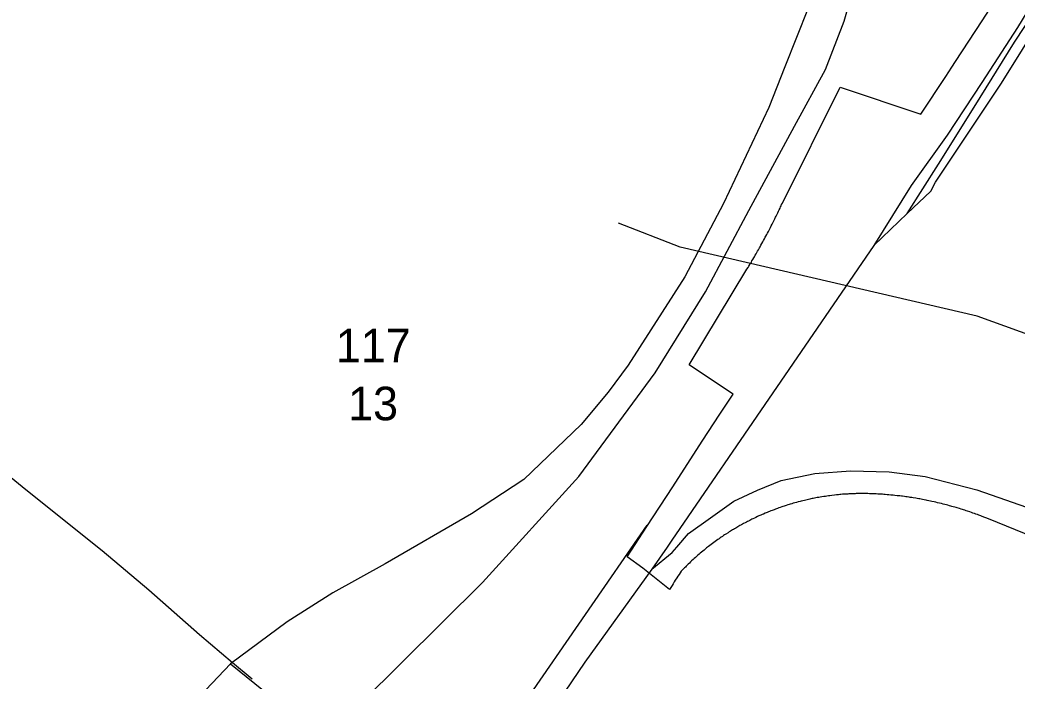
# Model space of a CAD drawing. Extents: x 2206922 to 2357709, y 510027 to 673830.
# Drawn here: x 2292649 to 2295085, y 584347 to 585963 of the extents above; entities that cross this region are included whole.
import ezdxf

# ---------------------------------------------------------------- set-up
doc = ezdxf.new("R2010")
doc.units = 0
for name, color, linetype in [('Exist Boundary Political City Limit New', 7, 'Continuous'), ('Exist Boundary Political Urban Extension UEB', 7, 'Continuous'), ('Exist Hydrographic Creek Single Shore', 7, 'Continuous'), ('Exist Railroad Mainline', 7, 'Continuous'), ('Exist Railroad Siding', 7, 'Continuous'), ('Exist Road Non-System Type 51', 7, 'Continuous'), ('Exist Road Primary NC Attributed', 7, 'Continuous'), ('Exist Road Primary US Divided Attributed', 7, 'Continuous'), ('Exist Road Primary US Label', 7, 'Continuous'), ('Map Preparation Boundary City Limit Buffer Line', 7, 'Continuous')]:
    doc.layers.add(name, color=color, linetype=linetype)

msp = doc.modelspace()

# ---------------------------------------------------------------- linework, layer by layer
at = {"layer": 'Exist Boundary Political City Limit New'}
for points in [[(2294910.8, 585825.4), (2294925.8, 585848.2), (2294934.8, 585861.8), (2295000, 585961.2), (2295061.2, 586056.6)], [(2294344, 584685.9), (2294341, 584683.7), (2294338, 584681.3), (2294334.8, 584678.9), (2294331.2, 584676.2), (2294326.8, 584672.7), (2294323.8, 584670.2), (2294320.5, 584667.7), (2294317.2, 584664.9), (2294314.2, 584662.5), (2294311.2, 584660), (2294308.2, 584657.4), (2294305.2, 584654.8), (2294302.8, 584652.6), (2294299.2, 584649.5), (2294296.2, 584646.8), (2294293.5, 584644.1), (2294290, 584640.9), (2294287.5, 584638.7), (2294284.8, 584635.9), (2294281.8, 584633.1), (2294279, 584630.3), (2294276.8, 584628.2), (2294274.8, 584626.1), (2294272.5, 584623.9), (2294270.5, 584621.8), (2294267.8, 584619), (2294264.8, 584615.8), (2294262, 584611.9), (2294259.5, 584607.9), (2294256.5, 584603.4), (2294254, 584599.6), (2294250.2, 584593.8), (2294247.8, 584589.7), (2294245, 584585.3), (2294242.2, 584581.2), (2294240.8, 584578.8), (2294239, 584576.2), (2294237.5, 584573.8), (2294235.8, 584571.2), (2294170.8, 584623.5), (2294132.5, 584650.8), (2294180.8, 584725.2), (2294243.8, 584822.4), (2294316, 584933.9), (2294358.8, 585000), (2294391.2, 585048.7), (2294334, 585087), (2294284.2, 585120.2), (2294425.2, 585353.9), (2294428, 585358.2), (2294430, 585361.5), (2294432.5, 585365.6), (2294434.2, 585368.8), (2294436, 585371.6), (2294437.5, 585374.2), (2294439.8, 585378.1), (2294442, 585382), (2294443.5, 585384.6), (2294445.5, 585388.1), (2294447.8, 585392), (2294451.2, 585397.9), (2294453.2, 585401.4), (2294453.8, 585402.4), (2294454.2, 585403.4), (2294455.8, 585406.3), (2294457.2, 585409), (2294459.2, 585412.5), (2294461.5, 585416.6), (2294464, 585421.2), (2294465.8, 585424.4), (2294468, 585428.2), (2294470, 585432.2), (2294471.5, 585435.2), (2294473.5, 585438.7), (2294475.2, 585442.3), (2294477.5, 585446.2), (2294480.2, 585451.5), (2294482.5, 585455.9), (2294484.8, 585460.4), (2294486.5, 585464.2), (2294489.2, 585469.3), (2294490.8, 585472.5), (2294493, 585476.8), (2294495.2, 585481.1), (2294496.5, 585483.9), (2294497, 585484.8), (2294497.2, 585485.6), (2294498.8, 585488.8), (2294500.5, 585492.2), (2294502.2, 585496), (2294504.2, 585499.6), (2294506, 585503.1), (2294507.5, 585506.3), (2294508.8, 585509.1), (2294510, 585512), (2294511.8, 585515.6), (2294653, 585798.9), (2294850.5, 585732.9), (2294910.8, 585825.4)], [(2294678.8, 584805.1), (2294674.5, 584804.8), (2294671.5, 584804.6), (2294668.5, 584804.4), (2294665.5, 584804.2), (2294661.5, 584804), (2294658.5, 584803.8), (2294654.8, 584803.4), (2294651.8, 584803.1), (2294648.8, 584802.9), (2294644.2, 584802.4), (2294638.8, 584801.8), (2294632.8, 584801.1), (2294628, 584800.5), (2294624.5, 584800.1), (2294620.8, 584799.5), (2294617, 584798.9), (2294613, 584798.3), (2294608.2, 584797.6), (2294604, 584796.9), (2294601.2, 584796.3), (2294597.2, 584795.7), (2294593.2, 584794.9), (2294590.2, 584794.4), (2294587.2, 584793.8), (2294584.5, 584793.2), (2294581.5, 584792.5), (2294578.5, 584791.9), (2294575.8, 584791.2), (2294572.5, 584790.6), (2294568.8, 584789.7), (2294566, 584789), (2294562, 584788.1), (2294558, 584787.1), (2294555.2, 584786.4), (2294550.5, 584785.1), (2294546.5, 584784.1), (2294542.5, 584783), (2294538.5, 584781.9), (2294535, 584780.8), (2294531, 584779.7), (2294528.2, 584778.8), (2294525.2, 584777.9), (2294521, 584776.6), (2294516, 584774.9), (2294513, 584773.9), (2294510.2, 584772.9), (2294506.5, 584771.8), (2294503, 584770.5), (2294499.5, 584769.2), (2294495, 584767.6), (2294491.5, 584766.2), (2294486.8, 584764.4), (2294484, 584763.3), (2294480.2, 584761.8), (2294477.5, 584760.8), (2294474.8, 584759.6), (2294469.5, 584757.5), (2294465.5, 584755.7), (2294462.8, 584754.5), (2294458.8, 584752.7), (2294454.5, 584750.9), (2294451, 584749.2), (2294447.2, 584747.4), (2294443.8, 584745.8), (2294440, 584744), (2294437.2, 584742.7), (2294434.8, 584741.4), (2294432, 584740), (2294429.2, 584738.6), (2294426.5, 584737.2), (2294424, 584735.9), (2294421, 584734.4), (2294417, 584732.1), (2294414.2, 584730.7), (2294411.8, 584729.2), (2294408.2, 584727.3), (2294405.5, 584725.9), (2294403, 584724.4), (2294400.2, 584722.8), (2294397.8, 584721.3), (2294395, 584719.8), (2294392.5, 584718.2), (2294390, 584716.8), (2294387.5, 584715.1), (2294384.8, 584713.6), (2294382.2, 584712), (2294379, 584709.8), (2294374, 584706.8), (2294370.5, 584704.4), (2294368, 584702.8), (2294365.5, 584701.1), (2294362.2, 584698.9), (2294359.8, 584697.2), (2294357.2, 584695.4), (2294354, 584693.1), (2294350.8, 584690.8), (2294347.5, 584688.4), (2294344, 584685.9)], [(2294689.5, 584805.4), (2294686.5, 584805.4), (2294682.5, 584805.2), (2294678.8, 584805.1)], [(2295759.2, 584440.4), (2295015.5, 584743.6), (2295000, 584750), (2294996.5, 584751.2), (2294992.2, 584752.8), (2294988.5, 584754.1), (2294984.8, 584755.5), (2294981.5, 584756.7), (2294977.5, 584758.1), (2294973.5, 584759.5), (2294969.8, 584760.9), (2294963.8, 584762.9), (2294961, 584763.8), (2294957.5, 584764.9), (2294954.5, 584765.8), (2294951.8, 584766.7), (2294948.8, 584767.6), (2294944.2, 584769), (2294939.2, 584770.5), (2294936.5, 584771.4), (2294933.5, 584772.2), (2294929.2, 584773.4), (2294925.8, 584774.4), (2294923, 584775.2), (2294920, 584776), (2294916.2, 584777.1), (2294912.8, 584778), (2294908.5, 584779.1), (2294904.5, 584780.1), (2294900.8, 584781.1), (2294896, 584782.3), (2294891.2, 584783.4), (2294887, 584784.3), (2294883, 584785.2), (2294877, 584786.6), (2294874, 584787.2), (2294869.5, 584788.2), (2294865.5, 584789), (2294862.8, 584789.6), (2294858.5, 584790.4), (2294853.8, 584791.2), (2294851, 584791.8), (2294848, 584792.4), (2294845, 584792.9), (2294841.5, 584793.5), (2294838, 584794.1), (2294831.2, 584795.2), (2294828.2, 584795.7), (2294824, 584796.4), (2294821.2, 584796.8), (2294816.5, 584797.5), (2294813.5, 584797.9), (2294810.5, 584798.3), (2294805.5, 584799), (2294802.5, 584799.4), (2294798.5, 584799.8), (2294795.5, 584800.2), (2294792.5, 584800.5), (2294786.8, 584801.1), (2294782.5, 584801.6), (2294779.8, 584801.8), (2294776.8, 584802.1), (2294771.8, 584802.6), (2294767.8, 584802.9), (2294762.8, 584803.3), (2294759.8, 584803.6), (2294756.8, 584803.8), (2294751.8, 584804.1), (2294748.8, 584804.3), (2294744.8, 584804.5), (2294740.8, 584804.8), (2294736.8, 584804.9), (2294733.8, 584805.1), (2294730.8, 584805.2), (2294727.8, 584805.3), (2294724.8, 584805.4), (2294720.8, 584805.6), (2294716.5, 584805.7), (2294696.8, 584805.7), (2294692.5, 584805.6), (2294689.5, 584805.4)]]:
    msp.add_lwpolyline(points, dxfattribs=at)
at = {"layer": 'Exist Boundary Political Urban Extension UEB'}
msp.add_line((2294180.7, 584728.6), (2293661.2, 583975.8), dxfattribs=at)
at = {"layer": 'Exist Hydrographic Creek Single Shore'}
msp.add_lwpolyline([(2295363.9, 585103.5), (2294988, 585239), (2294261.9, 585407.8), (2294111.8, 585466.6)], dxfattribs=at)
at = {"layer": 'Exist Railroad Mainline'}
msp.add_line((2294735.3, 585411.8), (2294816.7, 585490.5), dxfattribs=at)
for points in [[(2295381.3, 586441.3), (2295296.9, 586292.7), (2295174.7, 586091.7), (2295086.2, 585944.9), (2294999.5, 585810.1), (2294914.7, 585681.5), (2294826.1, 585558.5), (2294735.3, 585411.8)], [(2294816.7, 585490.5), (2294893.5, 585611.1), (2294980.1, 585749.9), (2295078.7, 585908.9), (2295175.2, 586055.7)], [(2294735.3, 585411.8), (2294241.4, 584691.5), (2294230.1, 584675), (2294193.2, 584621.1)], [(2294193.2, 584621.1), (2294242.5, 584661.5), (2294242.8, 584661.7), (2294253.9, 584674.8), (2294282.3, 584708), (2294335.9, 584746.5), (2294393.5, 584787), (2294451.2, 584813.6), (2294509, 584838), (2294590.7, 584854.7), (2294678.6, 584861.6), (2294772.5, 584858.5), (2294860.7, 584847.3), (2294987, 584814.5), (2295143.4, 584760), (2295472.4, 584629.2), (2295808.6, 584490.5)], [(2294193.2, 584621.1), (2294029.4, 584393.7), (2293816.4, 584079.9), (2293713.1, 583931.4)]]:
    msp.add_lwpolyline(points, dxfattribs=at)
at = {"layer": 'Exist Railroad Siding'}
msp.add_lwpolyline([(2294816.7, 585490.5), (2294874.2, 585545.1), (2294885.8, 585567.1), (2295047.4, 585808.5), (2295149.9, 585973.4), (2295278, 586184.5), (2295382.4, 586345.4), (2295496.3, 586544.4), (2295582.8, 586705.2), (2295702.7, 586930.1), (2295826.3, 587161.1), (2295967.7, 587440.3), (2296124.8, 587745.6), (2296177.6, 587848.1), (2296217.3, 587892.5), (2296244.9, 587940.7), (2296282.2, 588008.9), (2296354.6, 588175.6), (2296563.6, 588695.2)], dxfattribs=at)
at = {"layer": 'Exist Road Non-System Type 51'}
msp.add_lwpolyline([(2291869.6, 585482), (2291912.2, 585431), (2291944.4, 585398.8), (2292000.4, 585350.8), (2292202.7, 585196.3), (2292402.4, 585028.5), (2292663.3, 584815.4), (2292849.7, 584666.2), (2292964.2, 584570.3), (2293087.5, 584461.1), (2293168.4, 584392.6), (2293216.4, 584353.2)], dxfattribs=at)
at = {"layer": 'Exist Road Primary NC Attributed'}
msp.add_lwpolyline([(2293163.5, 584389.7), (2293282.5, 584293.4), (2293381.4, 584211.6)], dxfattribs=at)
at = {"layer": 'Exist Road Primary US Divided Attributed'}
for points in [[(2293381.4, 584211.6), (2293482.8, 584294.2), (2293779.3, 584588.3), (2294014.7, 584847), (2294200.8, 585101), (2294323.9, 585298.5), (2294430.2, 585497.6), (2294541.5, 585703.5), (2294617.4, 585841.9), (2294662.9, 585960), (2294708.5, 586122.1), (2294750.7, 586322.9), (2294777.6, 586474.8), (2294810.6, 586721.2), (2294836, 586900.3), (2294945.7, 587543.4), (2294985.3, 587782.5), (2294998.4, 587857.7), (2295008.7, 587936.6)], [(2294575.2, 585992.1), (2294517.9, 585848.7), (2294479.1, 585749.1), (2294367.8, 585514.5), (2294273.3, 585335.6), (2294135, 585119.6), (2294086.1, 585053.7), (2294020.3, 584974.4), (2293879.9, 584839.9), (2293752.4, 584756.1), (2293541.3, 584634.2), (2293413.4, 584563), (2293301.8, 584492.2), (2293163.5, 584389.7)], [(2293163.5, 584389.7), (2292528.8, 583721.5), (2292072.1, 583271.5), (2291770.7, 583013.2)]]:
    msp.add_lwpolyline(points, dxfattribs=at)
at = {"layer": 'Map Preparation Boundary City Limit Buffer Line'}
for points in [[(2294910.8, 585825.4), (2294925.8, 585848.2), (2294934.8, 585861.8), (2295000, 585961.2), (2295061.2, 586056.6)], [(2294344, 584685.9), (2294341, 584683.7), (2294338, 584681.3), (2294334.8, 584678.9), (2294331.2, 584676.2), (2294326.8, 584672.7), (2294323.8, 584670.2), (2294320.5, 584667.7), (2294317.2, 584664.9), (2294314.2, 584662.5), (2294311.2, 584660), (2294308.2, 584657.4), (2294305.2, 584654.8), (2294302.8, 584652.6), (2294299.2, 584649.5), (2294296.2, 584646.8), (2294293.5, 584644.1), (2294290, 584640.9), (2294287.5, 584638.7), (2294284.8, 584635.9), (2294281.8, 584633.1), (2294279, 584630.3), (2294276.8, 584628.2), (2294274.8, 584626.1), (2294272.5, 584623.9), (2294270.5, 584621.8), (2294267.8, 584619), (2294264.8, 584615.8), (2294262, 584611.9), (2294259.5, 584607.9), (2294256.5, 584603.4), (2294254, 584599.6), (2294250.2, 584593.8), (2294247.8, 584589.7), (2294245, 584585.3), (2294242.2, 584581.2), (2294240.8, 584578.8), (2294239, 584576.2), (2294237.5, 584573.8), (2294235.8, 584571.2), (2294170.8, 584623.5), (2294132.5, 584650.8), (2294180.8, 584725.2), (2294243.8, 584822.4), (2294316, 584933.9), (2294358.8, 585000), (2294391.2, 585048.7), (2294334, 585087), (2294284.2, 585120.2), (2294425.2, 585353.9), (2294428, 585358.2), (2294430, 585361.5), (2294432.5, 585365.6), (2294434.2, 585368.8), (2294436, 585371.6), (2294437.5, 585374.2), (2294439.8, 585378.1), (2294442, 585382), (2294443.5, 585384.6), (2294445.5, 585388.1), (2294447.8, 585392), (2294451.2, 585397.9), (2294453.2, 585401.4), (2294453.8, 585402.4), (2294454.2, 585403.4), (2294455.8, 585406.3), (2294457.2, 585409), (2294459.2, 585412.5), (2294461.5, 585416.6), (2294464, 585421.2), (2294465.8, 585424.4), (2294468, 585428.2), (2294470, 585432.2), (2294471.5, 585435.2), (2294473.5, 585438.7), (2294475.2, 585442.3), (2294477.5, 585446.2), (2294480.2, 585451.5), (2294482.5, 585455.9), (2294484.8, 585460.4), (2294486.5, 585464.2), (2294489.2, 585469.3), (2294490.8, 585472.5), (2294493, 585476.8), (2294495.2, 585481.1), (2294496.5, 585483.9), (2294497, 585484.8), (2294497.2, 585485.6), (2294498.8, 585488.8), (2294500.5, 585492.2), (2294502.2, 585496), (2294504.2, 585499.6), (2294506, 585503.1), (2294507.5, 585506.3), (2294508.8, 585509.1), (2294510, 585512), (2294511.8, 585515.6), (2294653, 585798.9), (2294850.5, 585732.9), (2294910.8, 585825.4)], [(2294678.8, 584805.1), (2294674.5, 584804.8), (2294671.5, 584804.6), (2294668.5, 584804.4), (2294665.5, 584804.2), (2294661.5, 584804), (2294658.5, 584803.8), (2294654.8, 584803.4), (2294651.8, 584803.1), (2294648.8, 584802.9), (2294644.2, 584802.4), (2294638.8, 584801.8), (2294632.8, 584801.1), (2294628, 584800.5), (2294624.5, 584800.1), (2294620.8, 584799.5), (2294617, 584798.9), (2294613, 584798.3), (2294608.2, 584797.6), (2294604, 584796.9), (2294601.2, 584796.3), (2294597.2, 584795.7), (2294593.2, 584794.9), (2294590.2, 584794.4), (2294587.2, 584793.8), (2294584.5, 584793.2), (2294581.5, 584792.5), (2294578.5, 584791.9), (2294575.8, 584791.2), (2294572.5, 584790.6), (2294568.8, 584789.7), (2294566, 584789), (2294562, 584788.1), (2294558, 584787.1), (2294555.2, 584786.4), (2294550.5, 584785.1), (2294546.5, 584784.1), (2294542.5, 584783), (2294538.5, 584781.9), (2294535, 584780.8), (2294531, 584779.7), (2294528.2, 584778.8), (2294525.2, 584777.9), (2294521, 584776.6), (2294516, 584774.9), (2294513, 584773.9), (2294510.2, 584772.9), (2294506.5, 584771.8), (2294503, 584770.5), (2294499.5, 584769.2), (2294495, 584767.6), (2294491.5, 584766.2), (2294486.8, 584764.4), (2294484, 584763.3), (2294480.2, 584761.8), (2294477.5, 584760.8), (2294474.8, 584759.6), (2294469.5, 584757.5), (2294465.5, 584755.7), (2294462.8, 584754.5), (2294458.8, 584752.7), (2294454.5, 584750.9), (2294451, 584749.2), (2294447.2, 584747.4), (2294443.8, 584745.8), (2294440, 584744), (2294437.2, 584742.7), (2294434.8, 584741.4), (2294432, 584740), (2294429.2, 584738.6), (2294426.5, 584737.2), (2294424, 584735.9), (2294421, 584734.4), (2294417, 584732.1), (2294414.2, 584730.7), (2294411.8, 584729.2), (2294408.2, 584727.3), (2294405.5, 584725.9), (2294403, 584724.4), (2294400.2, 584722.8), (2294397.8, 584721.3), (2294395, 584719.8), (2294392.5, 584718.2), (2294390, 584716.8), (2294387.5, 584715.1), (2294384.8, 584713.6), (2294382.2, 584712), (2294379, 584709.8), (2294374, 584706.8), (2294370.5, 584704.4), (2294368, 584702.8), (2294365.5, 584701.1), (2294362.2, 584698.9), (2294359.8, 584697.2), (2294357.2, 584695.4), (2294354, 584693.1), (2294350.8, 584690.8), (2294347.5, 584688.4), (2294344, 584685.9)], [(2294689.5, 584805.4), (2294686.5, 584805.4), (2294682.5, 584805.2), (2294678.8, 584805.1)], [(2295759.2, 584440.4), (2295015.5, 584743.6), (2295000, 584750), (2294996.5, 584751.2), (2294992.2, 584752.8), (2294988.5, 584754.1), (2294984.8, 584755.5), (2294981.5, 584756.7), (2294977.5, 584758.1), (2294973.5, 584759.5), (2294969.8, 584760.9), (2294963.8, 584762.9), (2294961, 584763.8), (2294957.5, 584764.9), (2294954.5, 584765.8), (2294951.8, 584766.7), (2294948.8, 584767.6), (2294944.2, 584769), (2294939.2, 584770.5), (2294936.5, 584771.4), (2294933.5, 584772.2), (2294929.2, 584773.4), (2294925.8, 584774.4), (2294923, 584775.2), (2294920, 584776), (2294916.2, 584777.1), (2294912.8, 584778), (2294908.5, 584779.1), (2294904.5, 584780.1), (2294900.8, 584781.1), (2294896, 584782.3), (2294891.2, 584783.4), (2294887, 584784.3), (2294883, 584785.2), (2294877, 584786.6), (2294874, 584787.2), (2294869.5, 584788.2), (2294865.5, 584789), (2294862.8, 584789.6), (2294858.5, 584790.4), (2294853.8, 584791.2), (2294851, 584791.8), (2294848, 584792.4), (2294845, 584792.9), (2294841.5, 584793.5), (2294838, 584794.1), (2294831.2, 584795.2), (2294828.2, 584795.7), (2294824, 584796.4), (2294821.2, 584796.8), (2294816.5, 584797.5), (2294813.5, 584797.9), (2294810.5, 584798.3), (2294805.5, 584799), (2294802.5, 584799.4), (2294798.5, 584799.8), (2294795.5, 584800.2), (2294792.5, 584800.5), (2294786.8, 584801.1), (2294782.5, 584801.6), (2294779.8, 584801.8), (2294776.8, 584802.1), (2294771.8, 584802.6), (2294767.8, 584802.9), (2294762.8, 584803.3), (2294759.8, 584803.6), (2294756.8, 584803.8), (2294751.8, 584804.1), (2294748.8, 584804.3), (2294744.8, 584804.5), (2294740.8, 584804.8), (2294736.8, 584804.9), (2294733.8, 584805.1), (2294730.8, 584805.2), (2294727.8, 584805.3), (2294724.8, 584805.4), (2294720.8, 584805.6), (2294716.5, 584805.7), (2294696.8, 584805.7), (2294692.5, 584805.6), (2294689.5, 584805.4)]]:
    msp.add_lwpolyline(points, dxfattribs=at)

# ---------------------------------------------------------------- texts
at = {"layer": 'Exist Road Primary US Label'}
for s, p in [('117', (2293420.8, 585126.4)), ('13', (2293450.7, 584984.8))]:
    msp.add_text(s, height=82.02, dxfattribs=at).set_placement(p)

doc.saveas('drawing.dxf')
